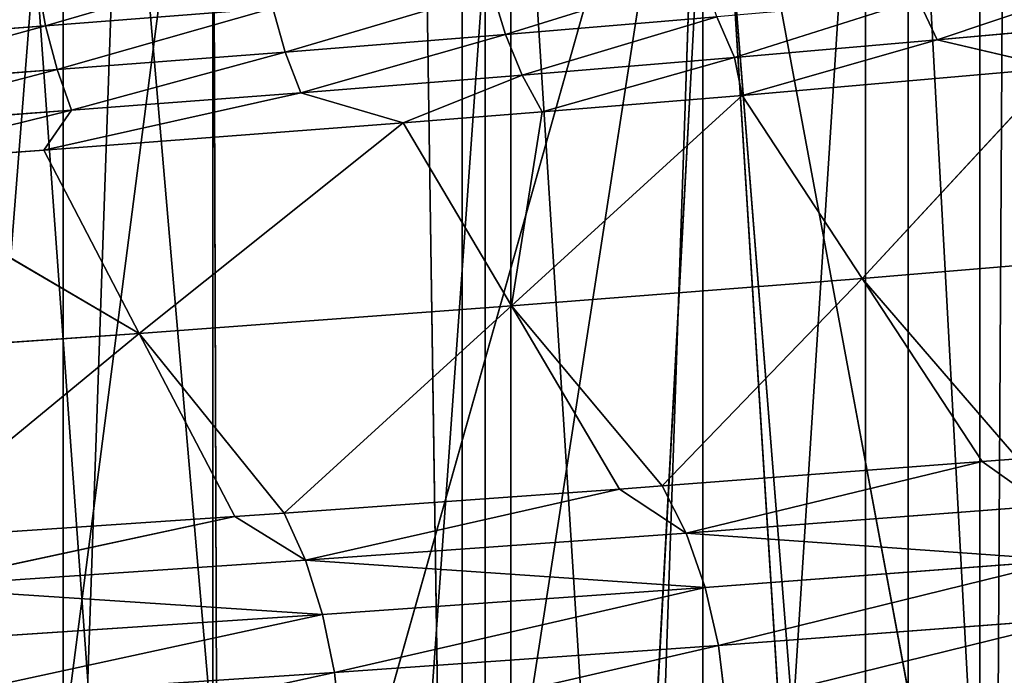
# Model space of a CAD drawing. Extents: x 1 to 179, y 3 to 406.
# Tile 401 of 499: x 103.89 to 108.99, y 304.04 to 307.44. Entities that reach past the tile are written whole.
import ezdxf

# ---------------------------------------------------------------- set-up
doc = ezdxf.new("R2010")
doc.units = 0
doc.header["$LTSCALE"] = 2.54
doc.layers.get('0').update_dxf_attribs({"color": 13, "linetype": 'CONTINUOUS'})

# ---------------------------------------------------------------- blocks, each defined once
blk = doc.blocks.new('OKR_G_Y_DOZOWNIK_STOJ_CY_T')
at = {"color": 0}
for p, q in [((105.507, 340.6648, 231.1123), (103.6615, 287.3248, 231.8017)), ((105.507, 340.6648, 231.1123), (103.6615, 287.3248, 231.8017)), ((108.8627, 287.3248, 229.5962), (105.507, 340.6648, 231.1123)), ((108.8627, 287.3248, 229.5962), (105.507, 340.6648, 231.1123)), ((106.2989, 287.3248, 152.9155), (105.507, 340.6648, 152.5891)), ((106.2989, 287.3248, 152.9155), (105.507, 340.6648, 152.5891)), ((106.2989, 287.3248, 152.9155), (109.1679, 340.6648, 154.2609)), ((106.2989, 287.3248, 152.9155), (109.1679, 340.6648, 154.2609)), ((106.2989, 287.3248, 152.9155), (106.2989, 340.6648, 152.9155)), ((106.2989, 287.3248, 152.9155), (106.2989, 340.6648, 152.9155)), ((109.1679, 340.6648, 229.4404), (108.8627, 287.3248, 229.5962)), ((109.1679, 340.6648, 229.4404), (108.8627, 287.3248, 229.5962)), ((108.8627, 340.6648, 229.5962), (108.8627, 287.3248, 229.5962)), ((108.8627, 340.6648, 229.5962), (108.8627, 287.3248, 229.5962)), ((104.8875, 309.6768, 169.866), (103.749, 300.8704, 169.1261)), ((104.8875, 309.6768, 169.866), (103.749, 300.8704, 169.1261)), ((104.1123, 277.1648, 211.2697), (104.1123, 309.6768, 211.2697)), ((104.1123, 277.1648, 211.2697), (104.1123, 309.6768, 211.2697)), ((104.8874, 300.7839, 169.8659), (104.8875, 309.6768, 169.866)), ((104.8874, 300.7839, 169.8659), (104.8875, 309.6768, 169.866)), ((104.9175, 300.7816, 169.8867), (104.8875, 309.6768, 169.866)), ((104.9175, 300.7816, 169.8867), (104.8875, 309.6768, 169.866)), ((104.9175, 300.7816, 169.8867), (107.4273, 309.6768, 171.8462)), ((104.9175, 300.7816, 169.8867), (107.4273, 309.6768, 171.8462)), ((106.0387, 300.6943, 170.7027), (107.4273, 309.6768, 171.8462)), ((106.0387, 300.6943, 170.7027), (107.4273, 309.6768, 171.8462)), ((106.1802, 277.1648, 174.1423), (106.1802, 309.6768, 174.1423)), ((106.1802, 277.1648, 174.1423), (106.1802, 309.6768, 174.1423)), ((106.4332, 277.1648, 209.3214), (106.4332, 309.6768, 209.3214)), ((106.4332, 277.1648, 209.3214), (106.4332, 309.6768, 209.3214)), ((107.1187, 300.6063, 171.5783), (107.4273, 309.6768, 171.8462)), ((107.1187, 300.6063, 171.5783), (107.4273, 309.6768, 171.8462)), ((107.4274, 300.5802, 171.8463), (107.4273, 309.6768, 171.8462)), ((107.4273, 309.6768, 171.8462), (108.1569, 300.5169, 172.5139)), ((107.4274, 300.5802, 171.8463), (107.4273, 309.6768, 171.8462)), ((107.4273, 309.6768, 171.8462), (108.1569, 300.5169, 172.5139)), ((107.4273, 309.6768, 171.8462), (109.1483, 300.4265, 173.5065)), ((107.4273, 309.6768, 171.8462), (109.1483, 300.4265, 173.5065)), ((108.2704, 277.1648, 176.3363), (108.2704, 309.6768, 176.3363)), ((108.2704, 277.1648, 176.3363), (108.2704, 309.6768, 176.3363)), ((108.4916, 277.1648, 207.0976), (108.4916, 309.6768, 207.0976)), ((108.4916, 277.1648, 207.0976), (108.4916, 309.6768, 207.0976)), ((104.0214, 307.4063, 214.5797), (103.9782, 307.6461, 214.5107)), ((104.0214, 307.4063, 214.5797), (103.9782, 307.6461, 214.5107)), ((106.4045, 307.3615, 213.0429), (106.3354, 307.5886, 212.9548)), ((106.4045, 307.3615, 213.0429), (106.3354, 307.5886, 212.9548)), ((108.6416, 307.3333, 211.2764), (108.5437, 307.5438, 211.1755)), ((108.6416, 307.3333, 211.2764), (108.5437, 307.5438, 211.1755)), ((104.0214, 307.4063, 214.5797), (105.199, 307.4973, 213.7984)), ((104.0214, 307.4063, 214.5797), (105.199, 307.4973, 213.7984)), ((105.2633, 307.2702, 213.89), (105.199, 307.4973, 213.7984)), ((105.2633, 307.2702, 213.89), (105.199, 307.4973, 213.7984)), ((106.4045, 307.3615, 213.0429), (107.4994, 307.4528, 212.1368)), ((106.4045, 307.3615, 213.0429), (107.4994, 307.4528, 212.1368)), ((107.5919, 307.2423, 212.2428), (107.4994, 307.4528, 212.1368)), ((107.5919, 307.2423, 212.2428), (107.4994, 307.4528, 212.1368)), ((102.8078, 307.3162, 215.2959), (104.0214, 307.4063, 214.5797)), ((102.8078, 307.3162, 215.2959), (104.0214, 307.4063, 214.5797)), ((104.0808, 307.1793, 214.6746), (104.0214, 307.4063, 214.5797)), ((104.0808, 307.1793, 214.6746), (104.0214, 307.4063, 214.5797)), ((108.6416, 307.3333, 211.2764), (109.6363, 307.4235, 210.259)), ((108.6416, 307.3333, 211.2764), (109.6363, 307.4235, 210.259)), ((105.2633, 307.2702, 213.89), (106.4045, 307.3615, 213.0429)), ((105.2633, 307.2702, 213.89), (106.4045, 307.3615, 213.0429)), ((106.4913, 307.151, 213.1536), (106.4045, 307.3615, 213.0429)), ((106.4913, 307.151, 213.1536), (106.4045, 307.3615, 213.0429)), ((107.5919, 307.2423, 212.2428), (108.6416, 307.3333, 211.2764)), ((107.5919, 307.2423, 212.2428), (108.6416, 307.3333, 211.2764)), ((108.6416, 307.3333, 211.2764), (107.6311, 307.046, 212.43)), ((108.6416, 307.3333, 211.2764), (107.6311, 307.046, 212.43)), ((108.6416, 307.3333, 211.2764), (109.2631, 307.188, 210.8929)), ((108.6416, 307.3333, 211.2764), (109.2631, 307.188, 210.8929)), ((104.0808, 307.1793, 214.6746), (105.2633, 307.2702, 213.89)), ((104.0808, 307.1793, 214.6746), (105.2633, 307.2702, 213.89)), ((105.3442, 307.0597, 214.0051), (105.2633, 307.2702, 213.89)), ((105.3442, 307.0597, 214.0051), (105.2633, 307.2702, 213.89)), ((106.4913, 307.151, 213.1536), (107.5919, 307.2423, 212.2428)), ((106.4913, 307.151, 213.1536), (107.5919, 307.2423, 212.2428)), ((107.5919, 307.2423, 212.2428), (106.5943, 306.9607, 213.285)), ((107.5919, 307.2423, 212.2428), (106.5943, 306.9607, 213.285)), ((107.5919, 307.2423, 212.2428), (107.6311, 307.046, 212.43)), ((107.5919, 307.2423, 212.2428), (107.6311, 307.046, 212.43)), ((102.8621, 307.0891, 215.3938), (104.0808, 307.1793, 214.6746)), ((102.8621, 307.0891, 215.3938), (104.0808, 307.1793, 214.6746)), ((104.1555, 306.9688, 214.7938), (104.0808, 307.1793, 214.6746)), ((104.1555, 306.9688, 214.7938), (104.0808, 307.1793, 214.6746)), ((109.2631, 307.188, 210.8929), (107.6311, 307.046, 212.43)), ((109.2631, 307.188, 210.8929), (107.6311, 307.046, 212.43)), ((109.2631, 307.188, 210.8929), (108.2529, 306.0968, 213.1472)), ((109.2631, 307.188, 210.8929), (108.2529, 306.0968, 213.1472)), ((105.3442, 307.0597, 214.0051), (106.4913, 307.151, 213.1536)), ((105.3442, 307.0597, 214.0051), (106.4913, 307.151, 213.1536)), ((106.4913, 307.151, 213.1536), (105.8747, 306.9033, 213.8302)), ((106.4913, 307.151, 213.1536), (105.8747, 306.9033, 213.8302)), ((106.4913, 307.151, 213.1536), (106.5943, 306.9607, 213.285)), ((106.4913, 307.151, 213.1536), (106.5943, 306.9607, 213.285)), ((105.3442, 307.0597, 214.0051), (104.0116, 306.7612, 215.0792)), ((105.3442, 307.0597, 214.0051), (104.0116, 306.7612, 215.0792)), ((104.1555, 306.9688, 214.7938), (105.3442, 307.0597, 214.0051)), ((104.1555, 306.9688, 214.7938), (105.3442, 307.0597, 214.0051)), ((105.3442, 307.0597, 214.0051), (105.8747, 306.9033, 213.8302)), ((105.3442, 307.0597, 214.0051), (105.8747, 306.9033, 213.8302)), ((106.4353, 305.9541, 214.5962), (107.6311, 307.046, 212.43)), ((106.4353, 305.9541, 214.5962), (107.6311, 307.046, 212.43)), ((107.6311, 307.046, 212.43), (106.5943, 306.9607, 213.285)), ((107.6311, 307.046, 212.43), (106.5943, 306.9607, 213.285)), ((108.2529, 306.0968, 213.1472), (107.6311, 307.046, 212.43)), ((108.2529, 306.0968, 213.1472), (107.6311, 307.046, 212.43)), ((102.9304, 306.8786, 215.5168), (104.1555, 306.9688, 214.7938)), ((102.9304, 306.8786, 215.5168), (104.1555, 306.9688, 214.7938)), ((104.1555, 306.9688, 214.7938), (103.0114, 306.6883, 215.6627)), ((104.1555, 306.9688, 214.7938), (103.0114, 306.6883, 215.6627)), ((104.1555, 306.9688, 214.7938), (104.0116, 306.7612, 215.0792)), ((104.1555, 306.9688, 214.7938), (104.0116, 306.7612, 215.0792)), ((106.5943, 306.9607, 213.285), (105.8747, 306.9033, 213.8302)), ((106.5943, 306.9607, 213.285), (105.8747, 306.9033, 213.8302)), ((106.4353, 305.9541, 214.5962), (106.5943, 306.9607, 213.285)), ((106.4353, 305.9541, 214.5962), (106.5943, 306.9607, 213.285)), ((105.8747, 306.9033, 213.8302), (104.0116, 306.7612, 215.0792)), ((105.8747, 306.9033, 213.8302), (104.0116, 306.7612, 215.0792)), ((104.5073, 305.8119, 215.8888), (105.8747, 306.9033, 213.8302)), ((104.5073, 305.8119, 215.8888), (105.8747, 306.9033, 213.8302)), ((106.4353, 305.9541, 214.5962), (105.8747, 306.9033, 213.8302)), ((106.4353, 305.9541, 214.5962), (105.8747, 306.9033, 213.8302)), ((104.0116, 306.7612, 215.0792), (103.0114, 306.6883, 215.6627)), ((104.0116, 306.7612, 215.0792), (103.0114, 306.6883, 215.6627)), ((104.0116, 306.7612, 215.0792), (104.5073, 305.8119, 215.8888)), ((104.0116, 306.7612, 215.0792), (104.5073, 305.8119, 215.8888)), ((104.5073, 305.8119, 215.8888), (103.0114, 306.6883, 215.6627)), ((104.5073, 305.8119, 215.8888), (103.0114, 306.6883, 215.6627)), ((108.2529, 306.0968, 213.1472), (109.9418, 306.2387, 211.5566)), ((108.2529, 306.0968, 213.1472), (109.9418, 306.2387, 211.5566)), ((108.2529, 306.0968, 213.1472), (106.4353, 305.9541, 214.5962)), ((108.2529, 306.0968, 213.1472), (106.4353, 305.9541, 214.5962)), ((107.2163, 305.0211, 215.1993), (108.2529, 306.0968, 213.1472)), ((107.2163, 305.0211, 215.1993), (108.2529, 306.0968, 213.1472)), ((108.2529, 306.0968, 213.1472), (109.0604, 305.1622, 213.7021)), ((108.2529, 306.0968, 213.1472), (109.0604, 305.1622, 213.7021)), ((108.2529, 306.0968, 213.1472), (108.8747, 305.1476, 213.8644)), ((108.2529, 306.0968, 213.1472), (108.8747, 305.1476, 213.8644)), ((104.5073, 305.8119, 215.8888), (106.4353, 305.9541, 214.5962)), ((104.5073, 305.8119, 215.8888), (106.4353, 305.9541, 214.5962)), ((106.4353, 305.9541, 214.5962), (105.2586, 304.8804, 216.54)), ((106.4353, 305.9541, 214.5962), (105.2586, 304.8804, 216.54)), ((106.9959, 305.0048, 215.3622), (106.4353, 305.9541, 214.5962)), ((107.2163, 305.0211, 215.1993), (106.4353, 305.9541, 214.5962)), ((106.9959, 305.0048, 215.3622), (106.4353, 305.9541, 214.5962)), ((107.2163, 305.0211, 215.1993), (106.4353, 305.9541, 214.5962)), ((104.5073, 305.8119, 215.8888), (102.4895, 305.6718, 217.0132)), ((104.5073, 305.8119, 215.8888), (102.4895, 305.6718, 217.0132)), ((103.2074, 304.7416, 217.7122), (104.5073, 305.8119, 215.8888)), ((103.2074, 304.7416, 217.7122), (104.5073, 305.8119, 215.8888)), ((104.5073, 305.8119, 215.8888), (105.2586, 304.8804, 216.54)), ((104.5073, 305.8119, 215.8888), (105.2586, 304.8804, 216.54)), ((104.5073, 305.8119, 215.8888), (105.003, 304.8627, 216.6983)), ((104.5073, 305.8119, 215.8888), (105.003, 304.8627, 216.6983)), ((108.8747, 305.1476, 213.8644), (107.2163, 305.0211, 215.1993)), ((108.8747, 305.1476, 213.8644), (107.2163, 305.0211, 215.1993)), ((108.8747, 305.1476, 213.8644), (107.3403, 304.7762, 215.3654)), ((108.8747, 305.1476, 213.8644), (107.3403, 304.7762, 215.3654)), ((109.0604, 305.1622, 213.7021), (108.8747, 305.1476, 213.8644)), ((109.0604, 305.1622, 213.7021), (108.8747, 305.1476, 213.8644)), ((108.8747, 305.1476, 213.8644), (109.1975, 304.9173, 213.8575)), ((108.8747, 305.1476, 213.8644), (109.1975, 304.9173, 213.8575)), ((106.9959, 305.0048, 215.3622), (105.2586, 304.8804, 216.54)), ((106.9959, 305.0048, 215.3622), (105.2586, 304.8804, 216.54)), ((105.3686, 304.6355, 216.7156), (106.9959, 305.0048, 215.3622)), ((105.3686, 304.6355, 216.7156), (106.9959, 305.0048, 215.3622)), ((107.2163, 305.0211, 215.1993), (106.9959, 305.0048, 215.3622)), ((107.2163, 305.0211, 215.1993), (106.9959, 305.0048, 215.3622)), ((106.9959, 305.0048, 215.3622), (107.3403, 304.7762, 215.3654)), ((106.9959, 305.0048, 215.3622), (107.3403, 304.7762, 215.3654)), ((107.3403, 304.7762, 215.3654), (107.2163, 305.0211, 215.1993)), ((107.3403, 304.7762, 215.3654), (107.2163, 305.0211, 215.1993)), ((105.2586, 304.8804, 216.54), (105.003, 304.8627, 216.6983)), ((105.2586, 304.8804, 216.54), (105.003, 304.8627, 216.6983)), ((105.2586, 304.8804, 216.54), (105.3686, 304.6355, 216.7156)), ((105.2586, 304.8804, 216.54), (105.3686, 304.6355, 216.7156)), ((109.1975, 304.9173, 213.8575), (107.3403, 304.7762, 215.3654)), ((109.1975, 304.9173, 213.8575), (107.3403, 304.7762, 215.3654)), ((105.003, 304.8627, 216.6983), (103.2074, 304.7416, 217.7122)), ((105.003, 304.8627, 216.6983), (103.2074, 304.7416, 217.7122)), ((105.003, 304.8627, 216.6983), (103.3028, 304.4967, 217.8962)), ((105.003, 304.8627, 216.6983), (103.3028, 304.4967, 217.8962)), ((105.003, 304.8627, 216.6983), (105.3686, 304.6355, 216.7156)), ((105.003, 304.8627, 216.6983), (105.3686, 304.6355, 216.7156)), ((105.3686, 304.6355, 216.7156), (107.3403, 304.7762, 215.3654)), ((105.3686, 304.6355, 216.7156), (107.3403, 304.7762, 215.3654)), ((107.4399, 304.4953, 215.4988), (107.3403, 304.7762, 215.3654)), ((107.4399, 304.4953, 215.4988), (107.3403, 304.7762, 215.3654)), ((109.3076, 304.6364, 213.9824), (107.3403, 304.7762, 215.3654)), ((109.3076, 304.6364, 213.9824), (107.3403, 304.7762, 215.3654)), ((105.3686, 304.6355, 216.7156), (103.3028, 304.4967, 217.8962)), ((105.3686, 304.6355, 216.7156), (103.3028, 304.4967, 217.8962)), ((107.4399, 304.4953, 215.4988), (105.3686, 304.6355, 216.7156)), ((105.3686, 304.6355, 216.7156), (105.457, 304.3546, 216.8567)), ((105.3686, 304.6355, 216.7156), (105.457, 304.3546, 216.8567)), ((107.4399, 304.4953, 215.4988), (105.3686, 304.6355, 216.7156)), ((107.4399, 304.4953, 215.4988), (109.3076, 304.6364, 213.9824)), ((107.4399, 304.4953, 215.4988), (109.3076, 304.6364, 213.9824)), ((105.457, 304.3546, 216.8567), (103.3028, 304.4967, 217.8962)), ((105.457, 304.3546, 216.8567), (103.3028, 304.4967, 217.8962)), ((107.4399, 304.4953, 215.4988), (105.457, 304.3546, 216.8567)), ((107.4399, 304.4953, 215.4988), (105.457, 304.3546, 216.8567)), ((107.4399, 304.4953, 215.4988), (107.509, 304.1947, 215.5915)), ((107.4399, 304.4953, 215.4988), (107.509, 304.1947, 215.5915)), ((103.3795, 304.2158, 218.0439), (105.457, 304.3546, 216.8567)), ((103.3795, 304.2158, 218.0439), (105.457, 304.3546, 216.8567)), ((105.5184, 304.0541, 216.9547), (105.457, 304.3546, 216.8567)), ((105.5184, 304.0541, 216.9547), (105.457, 304.3546, 216.8567)), ((109.3841, 304.3358, 214.0691), (107.509, 304.1947, 215.5915)), ((109.3841, 304.3358, 214.0691), (107.509, 304.1947, 215.5915)), ((105.5184, 304.0541, 216.9547), (107.509, 304.1947, 215.5915)), ((105.5184, 304.0541, 216.9547), (107.509, 304.1947, 215.5915)), ((107.5471, 303.8836, 215.6425), (107.509, 304.1947, 215.5915)), ((107.5471, 303.8836, 215.6425), (107.509, 304.1947, 215.5915)), ((103.4328, 303.9152, 218.1465), (105.5184, 304.0541, 216.9547)), ((103.4328, 303.9152, 218.1465), (105.5184, 304.0541, 216.9547)), ((105.5522, 303.743, 217.0086), (105.5184, 304.0541, 216.9547)), ((105.5522, 303.743, 217.0086), (105.5184, 304.0541, 216.9547))]:
    blk.add_line(p, q, dxfattribs=at)
mesh = blk.add_polyface(dxfattribs=at)
corners = [(101.7037, 340.6648, 151.2728), (106.2989, 287.3248, 152.9155), (100.9621, 287.3248, 151.0623), (105.507, 340.6648, 152.5891)]
mesh.append_faces([[corners[k] for k in face] for face in [(0, 1, 2), (1, 0, 3)]], dxfattribs={"vtx0": -1, "color": 0})
mesh = blk.add_polyface(dxfattribs=at)
corners = [(108.8627, 287.3248, 229.5962), (105.507, 340.6648, 231.1123), (103.6615, 287.3248, 231.8017)]
mesh.append_faces([[corners[k] for k in face] for face in [(0, 1, 2)]], dxfattribs={"color": 0})
mesh = blk.add_polyface(dxfattribs=at)
corners = [(105.507, 340.6648, 231.1123), (103.6615, 340.6648, 231.8017), (103.6615, 287.3248, 231.8017)]
mesh.append_faces([[corners[k] for k in face] for face in [(0, 1, 2)]], dxfattribs={"color": 0})
mesh = blk.add_polyface(dxfattribs=at)
corners = [(108.8627, 340.6648, 229.5962), (105.507, 340.6648, 231.1123), (108.8627, 287.3248, 229.5962)]
mesh.append_faces([[corners[k] for k in face] for face in [(0, 1, 2)]], dxfattribs={"color": 0})
mesh = blk.add_polyface(dxfattribs=at)
corners = [(106.2989, 287.3248, 152.9155), (105.507, 340.6648, 152.5891), (106.2989, 340.6648, 152.9155)]
mesh.append_faces([[corners[k] for k in face] for face in [(0, 1, 2)]], dxfattribs={"color": 0})
mesh = blk.add_polyface(dxfattribs=at)
corners = [(111.3412, 287.3248, 155.4634), (106.2989, 287.3248, 152.9155), (109.1679, 340.6648, 154.2609)]
mesh.append_faces([[corners[k] for k in face] for face in [(0, 1, 2)]], dxfattribs={"color": 0})
mesh = blk.add_polyface(dxfattribs=at)
corners = [(109.1679, 340.6648, 154.2609), (106.2989, 287.3248, 152.9155), (106.2989, 340.6648, 152.9155)]
mesh.append_faces([[corners[k] for k in face] for face in [(0, 1, 2)]], dxfattribs={"color": 0})
mesh = blk.add_polyface(dxfattribs=at)
corners = [(113.7235, 287.3248, 226.7171), (109.1679, 340.6648, 229.4404), (108.8627, 287.3248, 229.5962)]
mesh.append_faces([[corners[k] for k in face] for face in [(0, 1, 2)]], dxfattribs={"color": 0})
mesh = blk.add_polyface(dxfattribs=at)
corners = [(109.1679, 340.6648, 229.4404), (108.8627, 340.6648, 229.5962), (108.8627, 287.3248, 229.5962)]
mesh.append_faces([[corners[k] for k in face] for face in [(0, 1, 2)]], dxfattribs={"color": 0})
mesh = blk.add_polyface(dxfattribs=at)
corners = [(104.1123, 309.6768, 211.2697), (101.5655, 277.1648, 212.9118), (101.5655, 309.6768, 212.9118), (104.1123, 277.1648, 211.2697)]
mesh.append_faces([[corners[k] for k in face] for face in [(0, 1, 2), (1, 0, 3)]], dxfattribs={"vtx0": -1, "color": 0})
mesh = blk.add_polyface(dxfattribs=at)
corners = [(104.8875, 309.6768, 169.866), (103.749, 300.8704, 169.1261), (102.1274, 309.6768, 168.2064)]
mesh.append_faces([[corners[k] for k in face] for face in [(0, 1, 2)]], dxfattribs={"color": 0})
mesh = blk.add_polyface(dxfattribs=at)
corners = [(104.8875, 309.6768, 169.866), (104.8874, 300.7839, 169.8659), (103.749, 300.8704, 169.1261)]
mesh.append_faces([[corners[k] for k in face] for face in [(0, 1, 2)]], dxfattribs={"color": 0})
mesh = blk.add_polyface(dxfattribs=at)
corners = [(106.1802, 277.1648, 174.1423), (103.8315, 309.6768, 172.2276), (103.8315, 277.1648, 172.2276), (106.1802, 309.6768, 174.1423)]
mesh.append_faces([[corners[k] for k in face] for face in [(0, 1, 2), (1, 0, 3)]], dxfattribs={"vtx0": -1, "color": 0})
mesh = blk.add_polyface(dxfattribs=at)
corners = [(106.4332, 309.6768, 209.3214), (104.1123, 277.1648, 211.2697), (104.1123, 309.6768, 211.2697), (106.4332, 277.1648, 209.3214)]
mesh.append_faces([[corners[k] for k in face] for face in [(0, 1, 2), (1, 0, 3)]], dxfattribs={"vtx0": -1, "color": 0})
mesh = blk.add_polyface(dxfattribs=at)
corners = [(104.9175, 300.7816, 169.8867), (104.8874, 300.7839, 169.8659), (104.8875, 309.6768, 169.866)]
mesh.append_faces([[corners[k] for k in face] for face in [(0, 1, 2)]], dxfattribs={"color": 0})
mesh = blk.add_polyface(dxfattribs=at)
corners = [(107.4273, 309.6768, 171.8462), (104.9175, 300.7816, 169.8867), (104.8875, 309.6768, 169.866)]
mesh.append_faces([[corners[k] for k in face] for face in [(0, 1, 2)]], dxfattribs={"color": 0})
mesh = blk.add_polyface(dxfattribs=at)
corners = [(107.4273, 309.6768, 171.8462), (106.0387, 300.6943, 170.7027), (104.9175, 300.7816, 169.8867)]
mesh.append_faces([[corners[k] for k in face] for face in [(0, 1, 2)]], dxfattribs={"color": 0})
mesh = blk.add_polyface(dxfattribs=at)
corners = [(107.4273, 309.6768, 171.8462), (107.1187, 300.6063, 171.5783), (106.0387, 300.6943, 170.7027)]
mesh.append_faces([[corners[k] for k in face] for face in [(0, 1, 2)]], dxfattribs={"color": 0})
mesh = blk.add_polyface(dxfattribs=at)
corners = [(108.2704, 309.6768, 176.3363), (106.1802, 277.1648, 174.1423), (108.2704, 277.1648, 176.3363), (106.1802, 309.6768, 174.1423)]
mesh.append_faces([[corners[k] for k in face] for face in [(0, 1, 2), (1, 0, 3)]], dxfattribs={"vtx0": -1, "color": 0})
mesh = blk.add_polyface(dxfattribs=at)
corners = [(106.4332, 309.6768, 209.3214), (108.4916, 277.1648, 207.0976), (106.4332, 277.1648, 209.3214), (108.4916, 309.6768, 207.0976)]
mesh.append_faces([[corners[k] for k in face] for face in [(0, 1, 2), (1, 0, 3)]], dxfattribs={"vtx0": -1, "color": 0})
mesh = blk.add_polyface(dxfattribs=at)
corners = [(107.4274, 300.5802, 171.8463), (107.1187, 300.6063, 171.5783), (107.4273, 309.6768, 171.8462)]
mesh.append_faces([[corners[k] for k in face] for face in [(0, 1, 2)]], dxfattribs={"color": 0})
mesh = blk.add_polyface(dxfattribs=at)
corners = [(108.1569, 300.5169, 172.5139), (107.4274, 300.5802, 171.8463), (107.4273, 309.6768, 171.8462)]
mesh.append_faces([[corners[k] for k in face] for face in [(0, 1, 2)]], dxfattribs={"color": 0})
mesh = blk.add_polyface(dxfattribs=at)
corners = [(107.4273, 309.6768, 171.8462), (109.1483, 300.4265, 173.5065), (108.1569, 300.5169, 172.5139)]
mesh.append_faces([[corners[k] for k in face] for face in [(0, 1, 2)]], dxfattribs={"color": 0})
mesh = blk.add_polyface(dxfattribs=at)
corners = [(109.71, 309.6768, 174.1182), (109.1483, 300.4265, 173.5065), (107.4273, 309.6768, 171.8462)]
mesh.append_faces([[corners[k] for k in face] for face in [(0, 1, 2)]], dxfattribs={"color": 0})
mesh = blk.add_polyface(dxfattribs=at)
corners = [(110.0691, 309.6768, 178.775), (108.2704, 277.1648, 176.3363), (110.0691, 277.1648, 178.775), (108.2704, 309.6768, 176.3363)]
mesh.append_faces([[corners[k] for k in face] for face in [(0, 1, 2), (1, 0, 3)]], dxfattribs={"vtx0": -1, "color": 0})
mesh = blk.add_polyface(dxfattribs=at)
corners = [(108.4916, 309.6768, 207.0976), (110.2551, 277.1648, 204.6333), (108.4916, 277.1648, 207.0976), (110.2551, 309.6768, 204.6333)]
mesh.append_faces([[corners[k] for k in face] for face in [(0, 1, 2), (1, 0, 3)]], dxfattribs={"vtx0": -1, "color": 0})
mesh = blk.add_polyface(dxfattribs=at)
corners = [(104.0214, 307.4063, 214.5797), (105.1522, 307.737, 213.7318), (103.9782, 307.6461, 214.5107), (105.199, 307.4973, 213.7984)]
mesh.append_faces([[corners[k] for k in face] for face in [(0, 1, 2), (1, 0, 3)]], dxfattribs={"vtx0": -1, "color": 0})
mesh = blk.add_polyface(dxfattribs=at)
corners = [(106.4045, 307.3615, 213.0429), (107.4258, 307.6799, 212.0525), (106.3354, 307.5886, 212.9548), (107.4994, 307.4528, 212.1368)]
mesh.append_faces([[corners[k] for k in face] for face in [(0, 1, 2), (1, 0, 3)]], dxfattribs={"vtx0": -1, "color": 0})
mesh = blk.add_polyface(dxfattribs=at)
corners = [(102.8078, 307.3162, 215.2959), (103.9782, 307.6461, 214.5107), (102.7683, 307.5559, 215.2248), (104.0214, 307.4063, 214.5797)]
mesh.append_faces([[corners[k] for k in face] for face in [(0, 1, 2), (1, 0, 3)]], dxfattribs={"vtx0": -1, "color": 0})
mesh = blk.add_polyface(dxfattribs=at)
corners = [(108.6416, 307.3333, 211.2764), (109.5332, 307.634, 210.1634), (108.5437, 307.5438, 211.1755), (109.6363, 307.4235, 210.259)]
mesh.append_faces([[corners[k] for k in face] for face in [(0, 1, 2), (1, 0, 3)]], dxfattribs={"vtx0": -1, "color": 0})
mesh = blk.add_polyface(dxfattribs=at)
corners = [(105.2633, 307.2702, 213.89), (106.3354, 307.5886, 212.9548), (105.199, 307.4973, 213.7984), (106.4045, 307.3615, 213.0429)]
mesh.append_faces([[corners[k] for k in face] for face in [(0, 1, 2), (1, 0, 3)]], dxfattribs={"vtx0": -1, "color": 0})
mesh = blk.add_polyface(dxfattribs=at)
corners = [(107.5919, 307.2423, 212.2428), (108.5437, 307.5438, 211.1755), (107.4994, 307.4528, 212.1368), (108.6416, 307.3333, 211.2764)]
mesh.append_faces([[corners[k] for k in face] for face in [(0, 1, 2), (1, 0, 3)]], dxfattribs={"vtx0": -1, "color": 0})
mesh = blk.add_polyface(dxfattribs=at)
corners = [(104.0808, 307.1793, 214.6746), (105.199, 307.4973, 213.7984), (104.0214, 307.4063, 214.5797), (105.2633, 307.2702, 213.89)]
mesh.append_faces([[corners[k] for k in face] for face in [(0, 1, 2), (1, 0, 3)]], dxfattribs={"vtx0": -1, "color": 0})
mesh = blk.add_polyface(dxfattribs=at)
corners = [(106.4913, 307.151, 213.1536), (107.4994, 307.4528, 212.1368), (106.4045, 307.3615, 213.0429), (107.5919, 307.2423, 212.2428)]
mesh.append_faces([[corners[k] for k in face] for face in [(0, 1, 2), (1, 0, 3)]], dxfattribs={"vtx0": -1, "color": 0})
mesh = blk.add_polyface(dxfattribs=at)
corners = [(102.8621, 307.0891, 215.3938), (104.0214, 307.4063, 214.5797), (102.8078, 307.3162, 215.2959), (104.0808, 307.1793, 214.6746)]
mesh.append_faces([[corners[k] for k in face] for face in [(0, 1, 2), (1, 0, 3)]], dxfattribs={"vtx0": -1, "color": 0})
mesh = blk.add_polyface(dxfattribs=at)
corners = [(108.6416, 307.3333, 211.2764), (109.2631, 307.188, 210.8929), (109.6363, 307.4235, 210.259)]
mesh.append_faces([[corners[k] for k in face] for face in [(0, 1, 2)]], dxfattribs={"color": 0})
mesh = blk.add_polyface(dxfattribs=at)
corners = [(105.3442, 307.0597, 214.0051), (106.4045, 307.3615, 213.0429), (105.2633, 307.2702, 213.89), (106.4913, 307.151, 213.1536)]
mesh.append_faces([[corners[k] for k in face] for face in [(0, 1, 2), (1, 0, 3)]], dxfattribs={"vtx0": -1, "color": 0})
mesh = blk.add_polyface(dxfattribs=at)
corners = [(107.6311, 307.046, 212.43), (108.6416, 307.3333, 211.2764), (107.5919, 307.2423, 212.2428)]
mesh.append_faces([[corners[k] for k in face] for face in [(0, 1, 2)]], dxfattribs={"color": 0})
mesh = blk.add_polyface(dxfattribs=at)
corners = [(107.6311, 307.046, 212.43), (109.2631, 307.188, 210.8929), (108.6416, 307.3333, 211.2764)]
mesh.append_faces([[corners[k] for k in face] for face in [(0, 1, 2)]], dxfattribs={"color": 0})
mesh = blk.add_polyface(dxfattribs=at)
corners = [(104.1555, 306.9688, 214.7938), (105.2633, 307.2702, 213.89), (104.0808, 307.1793, 214.6746), (105.3442, 307.0597, 214.0051)]
mesh.append_faces([[corners[k] for k in face] for face in [(0, 1, 2), (1, 0, 3)]], dxfattribs={"vtx0": -1, "color": 0})
mesh = blk.add_polyface(dxfattribs=at)
corners = [(106.5943, 306.9607, 213.285), (107.5919, 307.2423, 212.2428), (106.4913, 307.151, 213.1536)]
mesh.append_faces([[corners[k] for k in face] for face in [(0, 1, 2)]], dxfattribs={"color": 0})
mesh = blk.add_polyface(dxfattribs=at)
corners = [(106.5943, 306.9607, 213.285), (107.6311, 307.046, 212.43), (107.5919, 307.2423, 212.2428)]
mesh.append_faces([[corners[k] for k in face] for face in [(0, 1, 2)]], dxfattribs={"color": 0})
mesh = blk.add_polyface(dxfattribs=at)
corners = [(102.9304, 306.8786, 215.5168), (104.0808, 307.1793, 214.6746), (102.8621, 307.0891, 215.3938), (104.1555, 306.9688, 214.7938)]
mesh.append_faces([[corners[k] for k in face] for face in [(0, 1, 2), (1, 0, 3)]], dxfattribs={"vtx0": -1, "color": 0})
mesh = blk.add_polyface(dxfattribs=at)
corners = [(108.2529, 306.0968, 213.1472), (109.2631, 307.188, 210.8929), (107.6311, 307.046, 212.43)]
mesh.append_faces([[corners[k] for k in face] for face in [(0, 1, 2)]], dxfattribs={"color": 0})
mesh = blk.add_polyface(dxfattribs=at)
corners = [(108.2529, 306.0968, 213.1472), (109.9418, 306.2387, 211.5566), (109.2631, 307.188, 210.8929)]
mesh.append_faces([[corners[k] for k in face] for face in [(0, 1, 2)]], dxfattribs={"color": 0})
mesh = blk.add_polyface(dxfattribs=at)
corners = [(105.3442, 307.0597, 214.0051), (105.8747, 306.9033, 213.8302), (106.4913, 307.151, 213.1536)]
mesh.append_faces([[corners[k] for k in face] for face in [(0, 1, 2)]], dxfattribs={"color": 0})
mesh = blk.add_polyface(dxfattribs=at)
corners = [(105.8747, 306.9033, 213.8302), (106.5943, 306.9607, 213.285), (106.4913, 307.151, 213.1536)]
mesh.append_faces([[corners[k] for k in face] for face in [(0, 1, 2)]], dxfattribs={"color": 0})
mesh = blk.add_polyface(dxfattribs=at)
corners = [(105.8747, 306.9033, 213.8302), (105.3442, 307.0597, 214.0051), (104.0116, 306.7612, 215.0792)]
mesh.append_faces([[corners[k] for k in face] for face in [(0, 1, 2)]], dxfattribs={"color": 0})
mesh = blk.add_polyface(dxfattribs=at)
corners = [(105.3442, 307.0597, 214.0051), (104.1555, 306.9688, 214.7938), (104.0116, 306.7612, 215.0792)]
mesh.append_faces([[corners[k] for k in face] for face in [(0, 1, 2)]], dxfattribs={"color": 0})
mesh = blk.add_polyface(dxfattribs=at)
corners = [(106.4353, 305.9541, 214.5962), (107.6311, 307.046, 212.43), (106.5943, 306.9607, 213.285)]
mesh.append_faces([[corners[k] for k in face] for face in [(0, 1, 2)]], dxfattribs={"color": 0})
mesh = blk.add_polyface(dxfattribs=at)
corners = [(106.4353, 305.9541, 214.5962), (108.2529, 306.0968, 213.1472), (107.6311, 307.046, 212.43)]
mesh.append_faces([[corners[k] for k in face] for face in [(0, 1, 2)]], dxfattribs={"color": 0})
mesh = blk.add_polyface(dxfattribs=at)
corners = [(104.1555, 306.9688, 214.7938), (102.9304, 306.8786, 215.5168), (103.0114, 306.6883, 215.6627)]
mesh.append_faces([[corners[k] for k in face] for face in [(0, 1, 2)]], dxfattribs={"color": 0})
mesh = blk.add_polyface(dxfattribs=at)
corners = [(103.0114, 306.6883, 215.6627), (104.0116, 306.7612, 215.0792), (104.1555, 306.9688, 214.7938)]
mesh.append_faces([[corners[k] for k in face] for face in [(0, 1, 2)]], dxfattribs={"color": 0})
mesh = blk.add_polyface(dxfattribs=at)
corners = [(106.4353, 305.9541, 214.5962), (106.5943, 306.9607, 213.285), (105.8747, 306.9033, 213.8302)]
mesh.append_faces([[corners[k] for k in face] for face in [(0, 1, 2)]], dxfattribs={"color": 0})
mesh = blk.add_polyface(dxfattribs=at)
corners = [(104.5073, 305.8119, 215.8888), (105.8747, 306.9033, 213.8302), (104.0116, 306.7612, 215.0792)]
mesh.append_faces([[corners[k] for k in face] for face in [(0, 1, 2)]], dxfattribs={"color": 0})
mesh = blk.add_polyface(dxfattribs=at)
corners = [(104.5073, 305.8119, 215.8888), (106.4353, 305.9541, 214.5962), (105.8747, 306.9033, 213.8302)]
mesh.append_faces([[corners[k] for k in face] for face in [(0, 1, 2)]], dxfattribs={"color": 0})
mesh = blk.add_polyface(dxfattribs=at)
corners = [(104.5073, 305.8119, 215.8888), (104.0116, 306.7612, 215.0792), (103.0114, 306.6883, 215.6627)]
mesh.append_faces([[corners[k] for k in face] for face in [(0, 1, 2)]], dxfattribs={"color": 0})
mesh = blk.add_polyface(dxfattribs=at)
corners = [(102.4895, 305.6718, 217.0132), (104.5073, 305.8119, 215.8888), (103.0114, 306.6883, 215.6627)]
mesh.append_faces([[corners[k] for k in face] for face in [(0, 1, 2)]], dxfattribs={"color": 0})
mesh = blk.add_polyface(dxfattribs=at)
corners = [(109.0604, 305.1622, 213.7021), (109.9418, 306.2387, 211.5566), (108.2529, 306.0968, 213.1472)]
mesh.append_faces([[corners[k] for k in face] for face in [(0, 1, 2)]], dxfattribs={"color": 0})
mesh = blk.add_polyface(dxfattribs=at)
corners = [(107.2163, 305.0211, 215.1993), (108.2529, 306.0968, 213.1472), (106.4353, 305.9541, 214.5962)]
mesh.append_faces([[corners[k] for k in face] for face in [(0, 1, 2)]], dxfattribs={"color": 0})
mesh = blk.add_polyface(dxfattribs=at)
corners = [(107.2163, 305.0211, 215.1993), (108.8747, 305.1476, 213.8644), (108.2529, 306.0968, 213.1472)]
mesh.append_faces([[corners[k] for k in face] for face in [(0, 1, 2)]], dxfattribs={"color": 0})
mesh = blk.add_polyface(dxfattribs=at)
corners = [(108.8747, 305.1476, 213.8644), (109.0604, 305.1622, 213.7021), (108.2529, 306.0968, 213.1472)]
mesh.append_faces([[corners[k] for k in face] for face in [(0, 1, 2)]], dxfattribs={"color": 0})
mesh = blk.add_polyface(dxfattribs=at)
corners = [(105.2586, 304.8804, 216.54), (106.4353, 305.9541, 214.5962), (104.5073, 305.8119, 215.8888)]
mesh.append_faces([[corners[k] for k in face] for face in [(0, 1, 2)]], dxfattribs={"color": 0})
mesh = blk.add_polyface(dxfattribs=at)
corners = [(105.2586, 304.8804, 216.54), (106.9959, 305.0048, 215.3622), (106.4353, 305.9541, 214.5962)]
mesh.append_faces([[corners[k] for k in face] for face in [(0, 1, 2)]], dxfattribs={"color": 0})
mesh = blk.add_polyface(dxfattribs=at)
corners = [(106.9959, 305.0048, 215.3622), (107.2163, 305.0211, 215.1993), (106.4353, 305.9541, 214.5962)]
mesh.append_faces([[corners[k] for k in face] for face in [(0, 1, 2)]], dxfattribs={"color": 0})
mesh = blk.add_polyface(dxfattribs=at)
corners = [(103.2074, 304.7416, 217.7122), (104.5073, 305.8119, 215.8888), (102.4895, 305.6718, 217.0132)]
mesh.append_faces([[corners[k] for k in face] for face in [(0, 1, 2)]], dxfattribs={"color": 0})
mesh = blk.add_polyface(dxfattribs=at)
corners = [(103.2074, 304.7416, 217.7122), (105.003, 304.8627, 216.6983), (104.5073, 305.8119, 215.8888)]
mesh.append_faces([[corners[k] for k in face] for face in [(0, 1, 2)]], dxfattribs={"color": 0})
mesh = blk.add_polyface(dxfattribs=at)
corners = [(105.003, 304.8627, 216.6983), (105.2586, 304.8804, 216.54), (104.5073, 305.8119, 215.8888)]
mesh.append_faces([[corners[k] for k in face] for face in [(0, 1, 2)]], dxfattribs={"color": 0})
mesh = blk.add_polyface(dxfattribs=at)
corners = [(107.3403, 304.7762, 215.3654), (108.8747, 305.1476, 213.8644), (107.2163, 305.0211, 215.1993)]
mesh.append_faces([[corners[k] for k in face] for face in [(0, 1, 2)]], dxfattribs={"color": 0})
mesh = blk.add_polyface(dxfattribs=at)
corners = [(107.3403, 304.7762, 215.3654), (109.1975, 304.9173, 213.8575), (108.8747, 305.1476, 213.8644)]
mesh.append_faces([[corners[k] for k in face] for face in [(0, 1, 2)]], dxfattribs={"color": 0})
mesh = blk.add_polyface(dxfattribs=at)
corners = [(108.8747, 305.1476, 213.8644), (109.1975, 304.9173, 213.8575), (109.0604, 305.1622, 213.7021)]
mesh.append_faces([[corners[k] for k in face] for face in [(0, 1, 2)]], dxfattribs={"color": 0})
mesh = blk.add_polyface(dxfattribs=at)
corners = [(106.9959, 305.0048, 215.3622), (105.2586, 304.8804, 216.54), (105.3686, 304.6355, 216.7156)]
mesh.append_faces([[corners[k] for k in face] for face in [(0, 1, 2)]], dxfattribs={"color": 0})
mesh = blk.add_polyface(dxfattribs=at)
corners = [(107.3403, 304.7762, 215.3654), (106.9959, 305.0048, 215.3622), (105.3686, 304.6355, 216.7156)]
mesh.append_faces([[corners[k] for k in face] for face in [(0, 1, 2)]], dxfattribs={"color": 0})
mesh = blk.add_polyface(dxfattribs=at)
corners = [(107.3403, 304.7762, 215.3654), (107.2163, 305.0211, 215.1993), (106.9959, 305.0048, 215.3622)]
mesh.append_faces([[corners[k] for k in face] for face in [(0, 1, 2)]], dxfattribs={"color": 0})
mesh = blk.add_polyface(dxfattribs=at)
corners = [(105.3686, 304.6355, 216.7156), (105.2586, 304.8804, 216.54), (105.003, 304.8627, 216.6983)]
mesh.append_faces([[corners[k] for k in face] for face in [(0, 1, 2)]], dxfattribs={"color": 0})
mesh = blk.add_polyface(dxfattribs=at)
corners = [(109.3076, 304.6364, 213.9824), (109.1975, 304.9173, 213.8575), (107.3403, 304.7762, 215.3654)]
mesh.append_faces([[corners[k] for k in face] for face in [(0, 1, 2)]], dxfattribs={"color": 0})
mesh = blk.add_polyface(dxfattribs=at)
corners = [(105.003, 304.8627, 216.6983), (103.2074, 304.7416, 217.7122), (103.3028, 304.4967, 217.8962)]
mesh.append_faces([[corners[k] for k in face] for face in [(0, 1, 2)]], dxfattribs={"color": 0})
mesh = blk.add_polyface(dxfattribs=at)
corners = [(105.3686, 304.6355, 216.7156), (105.003, 304.8627, 216.6983), (103.3028, 304.4967, 217.8962)]
mesh.append_faces([[corners[k] for k in face] for face in [(0, 1, 2)]], dxfattribs={"color": 0})
mesh = blk.add_polyface(dxfattribs=at)
corners = [(107.4399, 304.4953, 215.4988), (107.3403, 304.7762, 215.3654), (105.3686, 304.6355, 216.7156)]
mesh.append_faces([[corners[k] for k in face] for face in [(0, 1, 2)]], dxfattribs={"color": 0})
mesh = blk.add_polyface(dxfattribs=at)
corners = [(109.3076, 304.6364, 213.9824), (107.3403, 304.7762, 215.3654), (107.4399, 304.4953, 215.4988)]
mesh.append_faces([[corners[k] for k in face] for face in [(0, 1, 2)]], dxfattribs={"color": 0})
mesh = blk.add_polyface(dxfattribs=at)
corners = [(105.457, 304.3546, 216.8567), (105.3686, 304.6355, 216.7156), (103.3028, 304.4967, 217.8962)]
mesh.append_faces([[corners[k] for k in face] for face in [(0, 1, 2)]], dxfattribs={"color": 0})
mesh = blk.add_polyface(dxfattribs=at)
corners = [(107.4399, 304.4953, 215.4988), (105.3686, 304.6355, 216.7156), (105.457, 304.3546, 216.8567)]
mesh.append_faces([[corners[k] for k in face] for face in [(0, 1, 2)]], dxfattribs={"color": 0})
mesh = blk.add_polyface(dxfattribs=at)
corners = [(107.509, 304.1947, 215.5915), (109.3076, 304.6364, 213.9824), (107.4399, 304.4953, 215.4988), (109.3841, 304.3358, 214.0691)]
mesh.append_faces([[corners[k] for k in face] for face in [(0, 1, 2), (1, 0, 3)]], dxfattribs={"vtx0": -1, "color": 0})
mesh = blk.add_polyface(dxfattribs=at)
corners = [(105.457, 304.3546, 216.8567), (103.3028, 304.4967, 217.8962), (103.3795, 304.2158, 218.0439)]
mesh.append_faces([[corners[k] for k in face] for face in [(0, 1, 2)]], dxfattribs={"color": 0})
mesh = blk.add_polyface(dxfattribs=at)
corners = [(105.5184, 304.0541, 216.9547), (107.4399, 304.4953, 215.4988), (105.457, 304.3546, 216.8567), (107.509, 304.1947, 215.5915)]
mesh.append_faces([[corners[k] for k in face] for face in [(0, 1, 2), (1, 0, 3)]], dxfattribs={"vtx0": -1, "color": 0})
mesh = blk.add_polyface(dxfattribs=at)
corners = [(103.4328, 303.9152, 218.1465), (105.457, 304.3546, 216.8567), (103.3795, 304.2158, 218.0439), (105.5184, 304.0541, 216.9547)]
mesh.append_faces([[corners[k] for k in face] for face in [(0, 1, 2), (1, 0, 3)]], dxfattribs={"vtx0": -1, "color": 0})
mesh = blk.add_polyface(dxfattribs=at)
corners = [(107.5471, 303.8836, 215.6425), (109.3841, 304.3358, 214.0691), (107.509, 304.1947, 215.5915), (109.4262, 304.0247, 214.1169)]
mesh.append_faces([[corners[k] for k in face] for face in [(0, 1, 2), (1, 0, 3)]], dxfattribs={"vtx0": -1, "color": 0})
mesh = blk.add_polyface(dxfattribs=at)
corners = [(105.5522, 303.743, 217.0086), (107.509, 304.1947, 215.5915), (105.5184, 304.0541, 216.9547), (107.5471, 303.8836, 215.6425)]
mesh.append_faces([[corners[k] for k in face] for face in [(0, 1, 2), (1, 0, 3)]], dxfattribs={"vtx0": -1, "color": 0})
mesh = blk.add_polyface(dxfattribs=at)
corners = [(103.4621, 303.6041, 218.2031), (105.5184, 304.0541, 216.9547), (103.4328, 303.9152, 218.1465), (105.5522, 303.743, 217.0086)]
mesh.append_faces([[corners[k] for k in face] for face in [(0, 1, 2), (1, 0, 3)]], dxfattribs={"vtx0": -1, "color": 0})

msp = doc.modelspace()

# ---------------------------------------------------------------- block references
at = {"color": 0}
msp.add_blockref('OKR_G_Y_DOZOWNIK_STOJ_CY_T', (0, 0), dxfattribs=at)

doc.saveas('drawing.dxf')
